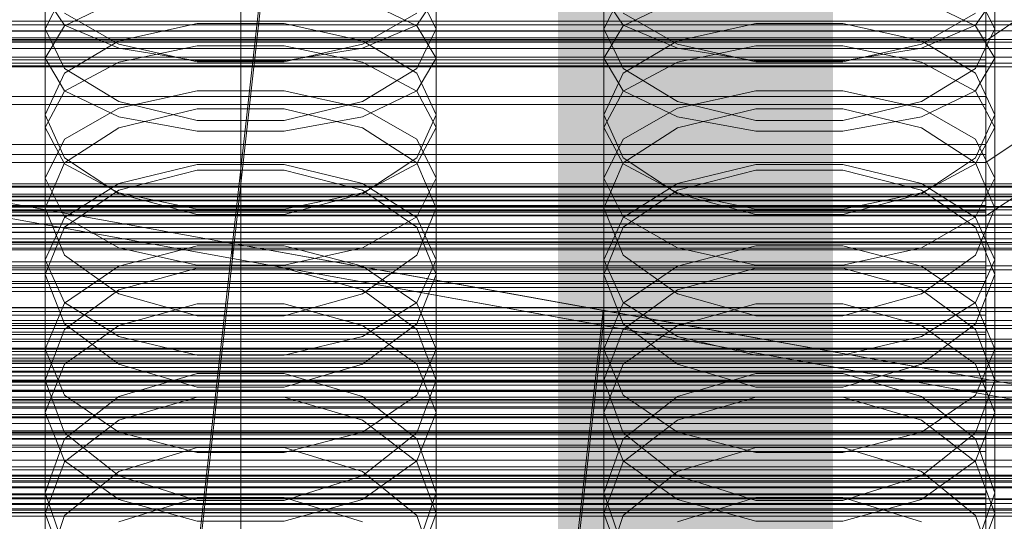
# Model space of a CAD drawing. Header units: millimetres. Extents: x -4395 to 65662, y -65530 to 6847.
# Tile 350 of 656: x 26 to 132, y -33979 to -33925. Entities that reach past the tile are written whole.
import ezdxf

# ---------------------------------------------------------------- set-up
doc = ezdxf.new("R2010")
doc.units = ezdxf.units.MM
for name, color, linetype, lineweight in [('COTAS_O', 1, 'Continuous', 0), ('COTAS_P', 1, 'Continuous', 0), ('frontal_briquetadora', 7, 'Continuous', 0), ('frontal_C01', 7, 'Continuous', 0), ('frontal_C02', 7, 'Continuous', 0), ('frontal_C03', 7, 'Continuous', 0), ('frontal_fines-r33-C07-C02', 7, 'Continuous', 0), ('frontal_secador', 7, 'Continuous', 0)]:
    doc.layers.add(name, color=color, linetype=linetype, lineweight=lineweight)
doc.dimstyles.new('R19_100', dxfattribs={"dimtxt": 250, "dimasz": 150, "dimexe": 150, "dimexo": 80, "dimgap": 100, "dimtad": 1, "dimtih": 1, "dimtoh": 1, "dimdsep": 46, "dimcen": 0.09, "dimadec": 0, "dimazin": 0, "dimtfac": 1, "dimtdec": 4, "dimtofl": 0, "dimtmove": 0, "dimatfit": 3, "dimfxl": 1, "dimtolj": 1, "dimtzin": 0, "dimarcsym": 0})

# ---------------------------------------------------------------- blocks, each defined once
blk = doc.blocks.new('DIM_R33_43')
at = {"layer": 'COTAS_O'}
for p, q in [((-1725, -33700), (-1575, -33655)), ((1725, -33700), (1575, -33655)), ((-1725, -34400), (-1725, -33700)), ((-1725, -33700), (1725, -33700)), ((-1725, -33700), (-1575, -33745)), ((1725, -33700), (1575, -33745)), ((1725, -34400), (1725, -33700))]:
    blk.add_line(p, q, dxfattribs=at)
blk.add_text('3450 O', height=250, dxfattribs=at).set_placement((0, -33600))
blk = doc.blocks.new('DIM_R33_44')
at = {"layer": 'COTAS_P'}
for p, q in [((-150, -32200), (550, -32200)), ((550, -32200), (505, -32350)), ((550, -34800), (550, -32200)), ((550, -32200), (595, -32350)), ((550, -34800), (505, -34650)), ((550, -34800), (595, -34650)), ((-150, -34800), (550, -34800))]:
    blk.add_line(p, q, dxfattribs=at)
blk.add_text('2600 P', height=250, rotation=90, dxfattribs=at).set_placement((450, -33500))
blk = doc.blocks.new('DIM_R33_46')
at = {"layer": 'COTAS_O'}
for p, q in [((-650, -33700), (50, -33700)), ((50, -33700), (5, -33850)), ((50, -34900), (50, -33700)), ((50, -33700), (95, -33850)), ((50, -34900), (5, -34750)), ((50, -34900), (95, -34750)), ((-650, -34900), (50, -34900))]:
    blk.add_line(p, q, dxfattribs=at)
blk.add_text('1200 O', height=250, rotation=90, dxfattribs=at).set_placement((-50, -34300))
blk = doc.blocks.new('DIM_R33_47')
at = {"layer": 'COTAS_O'}
for p, q in [((-650, -34200), (-500, -34155)), ((650, -34200), (500, -34155)), ((-650, -34900), (-650, -34200)), ((-650, -34200), (650, -34200)), ((-650, -34200), (-500, -34245)), ((650, -34200), (500, -34245)), ((650, -34900), (650, -34200))]:
    blk.add_line(p, q, dxfattribs=at)
blk.add_text('1300 O', height=250, dxfattribs=at).set_placement((0, -34100))

msp = doc.modelspace()

# ---------------------------------------------------------------- linework, layer by layer
at = {"layer": 'frontal_briquetadora'}
for p, q in [((29, -33929.238), (29, -33912.608)), ((71, -33929.238), (71, -33912.608)), ((89, -33929.238), (89, -33912.608)), ((131, -33929.238), (131, -33912.608)), ((29, -33936.682), (29, -33920.41)), ((71, -33936.682), (71, -33920.41)), ((89, -33936.682), (89, -33920.41)), ((131, -33936.682), (131, -33920.41)), ((31.08, -33922.018), (29, -33926.087)), ((71, -33926.087), (68.92, -33922.018)), ((91.08, -33922.018), (89, -33926.087)), ((131, -33926.087), (128.92, -33922.018)), ((31.08, -33925.697), (29, -33922.627)), ((31.08, -33925.751), (36.907, -33922.955)), ((63.093, -33922.955), (68.92, -33925.751)), ((71, -33922.627), (68.92, -33925.697)), ((91.08, -33925.697), (89, -33922.627)), ((91.08, -33925.751), (96.907, -33922.955)), ((123.093, -33922.955), (128.92, -33925.751)), ((131, -33922.627), (128.92, -33925.697)), ((36.906, -33927.741), (31.08, -33924.402)), ((68.92, -33924.402), (63.094, -33927.741)), ((96.906, -33927.741), (91.08, -33924.402)), ((128.92, -33924.402), (123.094, -33927.741)), ((29, -33929.238), (31.08, -33925.751)), ((29, -33942.099), (29, -33926.087)), ((29, -33926.087), (31.08, -33930.345)), ((36.907, -33928.158), (31.08, -33925.697)), ((45.326, -33925.528), (36.906, -33927.39)), ((54.674, -33925.528), (45.326, -33925.528)), ((63.094, -33927.39), (54.674, -33925.528)), ((68.92, -33925.697), (63.093, -33928.158)), ((68.92, -33925.751), (71, -33929.238)), ((68.92, -33930.345), (71, -33926.087)), ((71, -33942.099), (71, -33926.087)), ((89, -33929.238), (91.08, -33925.751)), ((89, -33942.099), (89, -33926.087)), ((89, -33926.087), (91.08, -33930.345)), ((96.907, -33928.158), (91.08, -33925.697)), ((105.326, -33925.528), (96.906, -33927.39)), ((114.674, -33925.528), (105.326, -33925.528)), ((123.094, -33927.39), (114.674, -33925.528)), ((128.92, -33925.697), (123.093, -33928.158)), ((128.92, -33925.751), (131, -33929.238)), ((128.92, -33930.345), (131, -33926.087)), ((131, -33942.099), (131, -33926.087)), ((36.906, -33927.39), (31.08, -33930.837)), ((68.92, -33930.837), (63.094, -33927.39)), ((96.906, -33927.39), (91.08, -33930.837)), ((128.92, -33930.837), (123.094, -33927.39)), ((45.326, -33929.647), (36.906, -33927.741)), ((45.327, -33927.928), (36.907, -33929.662)), ((45.327, -33929.524), (36.907, -33928.158)), ((54.673, -33927.928), (45.327, -33927.928)), ((63.093, -33929.662), (54.673, -33927.928)), ((63.093, -33928.158), (54.673, -33929.524)), ((63.094, -33927.741), (54.674, -33929.647)), ((105.326, -33929.647), (96.906, -33927.741)), ((105.327, -33927.928), (96.907, -33929.662)), ((105.327, -33929.524), (96.907, -33928.158)), ((114.673, -33927.928), (105.327, -33927.928)), ((123.093, -33929.662), (114.673, -33927.928)), ((123.093, -33928.158), (114.673, -33929.524)), ((123.094, -33927.741), (114.674, -33929.647)), ((29, -33929.238), (31.08, -33932.725)), ((54.673, -33929.524), (45.327, -33929.524)), ((68.92, -33932.725), (71, -33929.238)), ((89, -33929.238), (91.08, -33932.725)), ((114.673, -33929.524), (105.327, -33929.524)), ((128.92, -33932.725), (131, -33929.238)), ((36.907, -33929.662), (31.08, -33932.786)), ((31.08, -33930.345), (36.906, -33933.895)), ((54.674, -33929.647), (45.326, -33929.647)), ((68.92, -33932.786), (63.093, -33929.662)), ((63.094, -33933.895), (68.92, -33930.345)), ((96.907, -33929.662), (91.08, -33932.786)), ((91.08, -33930.345), (96.906, -33933.895)), ((114.674, -33929.647), (105.326, -33929.647)), ((128.92, -33932.786), (123.093, -33929.662)), ((123.094, -33933.895), (128.92, -33930.345)), ((31.08, -33930.837), (29, -33935.302)), ((71, -33935.302), (68.92, -33930.837)), ((91.08, -33930.837), (89, -33935.302)), ((131, -33935.302), (128.92, -33930.837)), ((31.08, -33932.786), (29, -33936.682)), ((31.08, -33932.725), (36.907, -33935.521)), ((36.907, -33934.597), (45.327, -33932.744)), ((45.327, -33932.744), (54.673, -33932.744)), ((54.673, -33932.744), (63.093, -33934.597)), ((63.093, -33935.521), (68.92, -33932.725)), ((71, -33936.682), (68.92, -33932.786)), ((91.08, -33932.786), (89, -33936.682)), ((91.08, -33932.725), (96.907, -33935.521)), ((96.907, -33934.597), (105.327, -33932.744)), ((105.327, -33932.744), (114.673, -33932.744)), ((114.673, -33932.744), (123.093, -33934.597)), ((123.093, -33935.521), (128.92, -33932.725)), ((131, -33936.682), (128.92, -33932.786)), ((31.08, -33937.935), (36.907, -33934.597)), ((36.906, -33933.895), (45.326, -33935.917)), ((36.906, -33936.726), (45.326, -33934.689)), ((45.326, -33934.689), (54.674, -33934.689)), ((54.674, -33935.917), (63.094, -33933.895)), ((54.674, -33934.689), (63.094, -33936.726)), ((63.093, -33934.597), (68.92, -33937.935)), ((91.08, -33937.935), (96.907, -33934.597)), ((96.906, -33933.895), (105.326, -33935.917)), ((96.906, -33936.726), (105.326, -33934.689)), ((105.326, -33934.689), (114.674, -33934.689)), ((114.674, -33935.917), (123.094, -33933.895)), ((114.674, -33934.689), (123.094, -33936.726)), ((123.093, -33934.597), (128.92, -33937.935)), ((31.08, -33939.949), (29, -33935.302)), ((29, -33950.89), (29, -33935.302)), ((36.907, -33935.521), (45.327, -33937.073)), ((54.673, -33937.073), (63.093, -33935.521)), ((71, -33935.302), (68.92, -33939.949)), ((71, -33950.89), (71, -33935.302)), ((91.08, -33939.949), (89, -33935.302)), ((89, -33950.89), (89, -33935.302)), ((96.907, -33935.521), (105.327, -33937.073)), ((114.673, -33937.073), (123.093, -33935.521)), ((131, -33935.302), (128.92, -33939.949)), ((131, -33950.89), (131, -33935.302)), ((29, -33936.682), (31.08, -33940.578)), ((31.08, -33940.485), (36.906, -33936.726)), ((45.326, -33935.917), (54.674, -33935.917)), ((63.094, -33936.726), (68.92, -33940.485)), ((68.92, -33940.578), (71, -33936.682)), ((89, -33936.682), (91.08, -33940.578)), ((91.08, -33940.485), (96.906, -33936.726)), ((105.326, -33935.917), (114.674, -33935.917)), ((123.094, -33936.726), (128.92, -33940.485)), ((128.92, -33940.578), (131, -33936.682)), ((29, -33942.099), (31.08, -33937.935)), ((45.327, -33937.073), (54.673, -33937.073)), ((68.92, -33937.935), (71, -33942.099)), ((89, -33942.099), (91.08, -33937.935)), ((105.327, -33937.073), (114.673, -33937.073)), ((128.92, -33937.935), (131, -33942.099)), ((36.906, -33943.808), (31.08, -33939.949)), ((68.92, -33939.949), (63.094, -33943.808)), ((96.906, -33943.808), (91.08, -33939.949)), ((128.92, -33939.949), (123.094, -33943.808)), ((29, -33945.334), (31.08, -33940.485)), ((31.08, -33940.578), (36.907, -33943.702)), ((36.907, -33942.681), (45.327, -33940.653)), ((45.327, -33940.653), (54.673, -33940.653)), ((54.673, -33940.653), (63.093, -33942.681)), ((63.093, -33943.702), (68.92, -33940.578)), ((68.92, -33940.485), (71, -33945.334)), ((89, -33945.334), (91.08, -33940.485)), ((91.08, -33940.578), (96.907, -33943.702)), ((96.907, -33942.681), (105.327, -33940.653)), ((105.327, -33940.653), (114.673, -33940.653)), ((114.673, -33940.653), (123.093, -33942.681)), ((123.093, -33943.702), (128.92, -33940.578)), ((128.92, -33940.485), (131, -33945.334)), ((31.08, -33946.262), (29, -33942.099)), ((45.326, -33941.254), (36.906, -33943.404)), ((54.674, -33941.254), (45.326, -33941.254)), ((63.094, -33943.404), (54.674, -33941.254)), ((71, -33942.099), (68.92, -33946.262)), ((91.08, -33946.262), (89, -33942.099)), ((105.326, -33941.254), (96.906, -33943.404)), ((114.674, -33941.254), (105.326, -33941.254)), ((123.094, -33943.404), (114.674, -33941.254)), ((131, -33942.099), (128.92, -33946.262)), ((31.08, -33946.334), (36.907, -33942.681)), ((63.093, -33942.681), (68.92, -33946.334)), ((91.08, -33946.334), (96.907, -33942.681)), ((123.093, -33942.681), (128.92, -33946.334)), ((36.906, -33943.404), (31.08, -33947.367)), ((45.326, -33946.001), (36.906, -33943.808)), ((36.907, -33943.702), (45.327, -33945.436)), ((54.673, -33945.436), (63.093, -33943.702)), ((63.094, -33943.808), (54.674, -33946.001)), ((68.92, -33947.366), (63.094, -33943.404)), ((96.906, -33943.404), (91.08, -33947.367)), ((105.326, -33946.001), (96.906, -33943.808)), ((96.907, -33943.702), (105.327, -33945.436)), ((114.673, -33945.436), (123.093, -33943.702)), ((123.094, -33943.808), (114.674, -33946.001)), ((128.92, -33947.366), (123.094, -33943.404)), ((31.08, -33950.361), (29, -33945.334)), ((29, -33960.462), (29, -33945.334)), ((71, -33945.334), (68.92, -33950.361)), ((71, -33960.462), (71, -33945.334)), ((91.08, -33950.361), (89, -33945.334)), ((89, -33960.462), (89, -33945.334)), ((131, -33945.334), (128.92, -33950.361)), ((131, -33960.462), (131, -33945.334)), ((29, -33950.89), (31.08, -33946.334)), ((36.907, -33949.6), (31.08, -33946.262)), ((54.674, -33946.001), (45.326, -33946.001)), ((45.327, -33945.436), (54.673, -33945.436)), ((68.92, -33946.262), (63.093, -33949.6)), ((68.92, -33946.334), (71, -33950.89)), ((89, -33950.89), (91.08, -33946.334)), ((96.907, -33949.6), (91.08, -33946.262)), ((114.674, -33946.001), (105.326, -33946.001)), ((105.327, -33945.436), (114.673, -33945.436)), ((128.92, -33946.262), (123.093, -33949.6)), ((128.92, -33946.334), (131, -33950.89)), ((31.08, -33947.367), (29, -33952.465)), ((71, -33952.465), (68.92, -33947.366)), ((91.08, -33947.367), (89, -33952.465)), ((131, -33952.465), (128.92, -33947.366)), ((45.327, -33949.368), (36.907, -33951.565)), ((45.327, -33951.453), (36.907, -33949.6)), ((54.673, -33949.368), (45.327, -33949.368)), ((63.093, -33951.565), (54.673, -33949.368)), ((63.093, -33949.6), (54.673, -33951.453)), ((105.327, -33949.368), (96.907, -33951.565)), ((105.327, -33951.453), (96.907, -33949.6)), ((114.673, -33949.368), (105.327, -33949.368)), ((123.093, -33951.565), (114.673, -33949.368)), ((123.093, -33949.6), (114.673, -33951.453)), ((36.906, -33954.52), (31.08, -33950.361)), ((68.92, -33950.361), (63.094, -33954.52)), ((96.906, -33954.52), (91.08, -33950.361)), ((128.92, -33950.361), (123.094, -33954.52)), ((29, -33950.89), (31.08, -33955.446)), ((36.907, -33951.565), (31.08, -33955.525)), ((54.673, -33951.453), (45.327, -33951.453)), ((68.92, -33955.525), (63.093, -33951.565)), ((68.92, -33955.446), (71, -33950.89)), ((89, -33950.89), (91.08, -33955.446)), ((96.907, -33951.565), (91.08, -33955.525)), ((114.673, -33951.453), (105.327, -33951.453)), ((128.92, -33955.525), (123.093, -33951.565)), ((128.92, -33955.446), (131, -33950.89)), ((29, -33967.266), (29, -33952.465)), ((29, -33952.465), (31.08, -33957.738)), ((45.326, -33951.768), (36.906, -33954.085)), ((36.906, -33954.085), (45.326, -33951.768)), ((54.674, -33951.768), (45.326, -33951.768)), ((63.094, -33954.085), (54.674, -33951.768)), ((54.674, -33951.768), (63.094, -33954.085)), ((68.92, -33957.738), (71, -33952.465)), ((71, -33967.266), (71, -33952.465)), ((89, -33967.266), (89, -33952.465)), ((89, -33952.465), (91.08, -33957.738)), ((105.326, -33951.768), (96.906, -33954.085)), ((96.906, -33954.085), (105.326, -33951.768)), ((114.674, -33951.768), (105.326, -33951.768)), ((123.094, -33954.085), (114.674, -33951.768)), ((114.674, -33951.768), (123.094, -33954.085)), ((128.92, -33957.738), (131, -33952.465)), ((131, -33967.266), (131, -33952.465)), ((36.906, -33954.085), (31.08, -33958.344)), ((31.08, -33958.344), (36.906, -33954.085)), ((45.326, -33956.878), (36.906, -33954.52)), ((63.094, -33954.52), (54.674, -33956.878)), ((68.92, -33958.344), (63.094, -33954.085)), ((63.094, -33954.085), (68.92, -33958.344)), ((96.906, -33954.085), (91.08, -33958.344)), ((91.08, -33958.344), (96.906, -33954.085)), ((105.326, -33956.878), (96.906, -33954.52)), ((123.094, -33954.52), (114.674, -33956.878)), ((128.92, -33958.344), (123.094, -33954.085)), ((123.094, -33954.085), (128.92, -33958.344)), ((31.08, -33955.525), (29, -33960.462)), ((31.08, -33955.446), (36.907, -33959.099)), ((36.907, -33957.922), (45.327, -33955.615)), ((45.327, -33955.615), (54.673, -33955.615)), ((54.673, -33955.615), (63.093, -33957.922)), ((63.093, -33959.099), (68.92, -33955.446)), ((71, -33960.462), (68.92, -33955.525)), ((91.08, -33955.525), (89, -33960.462)), ((91.08, -33955.446), (96.907, -33959.099)), ((96.907, -33957.922), (105.327, -33955.615)), ((105.327, -33955.615), (114.673, -33955.615)), ((114.673, -33955.615), (123.093, -33957.922)), ((123.093, -33959.099), (128.92, -33955.446)), ((131, -33960.462), (128.92, -33955.525)), ((54.674, -33956.878), (45.326, -33956.878)), ((114.674, -33956.878), (105.326, -33956.878)), ((31.08, -33957.738), (36.906, -33962.092)), ((31.08, -33962.081), (36.907, -33957.922)), ((63.093, -33957.922), (68.92, -33962.081)), ((63.094, -33962.092), (68.92, -33957.738)), ((91.08, -33957.738), (96.906, -33962.092)), ((91.08, -33962.081), (96.907, -33957.922)), ((123.093, -33957.922), (128.92, -33962.081)), ((123.094, -33962.092), (128.92, -33957.738)), ((31.08, -33958.344), (29, -33963.807)), ((36.907, -33959.099), (45.327, -33961.127)), ((54.673, -33961.127), (63.093, -33959.099)), ((71, -33963.807), (68.92, -33958.344)), ((91.08, -33958.344), (89, -33963.807)), ((96.907, -33959.099), (105.327, -33961.127)), ((114.673, -33961.127), (123.093, -33959.099)), ((131, -33963.807), (128.92, -33958.344)), ((29, -33960.462), (31.08, -33965.4)), ((45.327, -33961.127), (54.673, -33961.127)), ((68.92, -33965.4), (71, -33960.462)), ((89, -33960.462), (91.08, -33965.4)), ((105.327, -33961.127), (114.673, -33961.127)), ((128.92, -33965.4), (131, -33960.462)), ((29, -33967.266), (31.08, -33962.081)), ((36.906, -33962.092), (45.326, -33964.556)), ((54.674, -33964.556), (63.094, -33962.092)), ((68.92, -33962.081), (71, -33967.266)), ((89, -33967.266), (91.08, -33962.081)), ((96.906, -33962.092), (105.326, -33964.556)), ((114.674, -33964.556), (123.094, -33962.092)), ((128.92, -33962.081), (131, -33967.266)), ((36.906, -33965.539), (45.326, -33963.061)), ((45.326, -33963.061), (54.674, -33963.061)), ((54.674, -33963.061), (63.094, -33965.539)), ((96.906, -33965.539), (105.326, -33963.061)), ((105.326, -33963.061), (114.674, -33963.061)), ((114.674, -33963.061), (123.094, -33965.539)), ((31.08, -33969.438), (29, -33963.807)), ((29, -33978.088), (29, -33963.807)), ((71, -33963.807), (68.92, -33969.438)), ((71, -33978.088), (71, -33963.807)), ((91.08, -33969.438), (89, -33963.807)), ((89, -33978.088), (89, -33963.807)), ((131, -33963.807), (128.92, -33969.438)), ((131, -33978.088), (131, -33963.807)), ((31.08, -33965.4), (36.907, -33969.359)), ((45.326, -33964.556), (54.674, -33964.556)), ((63.093, -33969.359), (68.92, -33965.4)), ((91.08, -33965.4), (96.907, -33969.359)), ((105.326, -33964.556), (114.674, -33964.556)), ((123.093, -33969.359), (128.92, -33965.4)), ((31.08, -33970.084), (36.906, -33965.539)), ((36.907, -33968.093), (45.327, -33965.624)), ((45.327, -33965.624), (54.673, -33965.624)), ((54.673, -33965.624), (63.093, -33968.093)), ((63.094, -33965.539), (68.92, -33970.084)), ((91.08, -33970.084), (96.906, -33965.539)), ((96.907, -33968.093), (105.327, -33965.624)), ((105.327, -33965.624), (114.673, -33965.624)), ((114.673, -33965.624), (123.093, -33968.093)), ((123.094, -33965.539), (128.92, -33970.084)), ((31.08, -33972.452), (29, -33967.266)), ((71, -33967.266), (68.92, -33972.452)), ((91.08, -33972.452), (89, -33967.266)), ((131, -33967.266), (128.92, -33972.452)), ((31.08, -33972.541), (36.907, -33968.093)), ((63.093, -33968.093), (68.92, -33972.541)), ((91.08, -33972.541), (96.907, -33968.093)), ((123.093, -33968.093), (128.92, -33972.541)), ((36.906, -33974.075), (31.08, -33969.438)), ((36.907, -33969.359), (45.327, -33971.557)), ((54.673, -33971.557), (63.093, -33969.359)), ((68.92, -33969.438), (63.094, -33974.075)), ((96.906, -33974.075), (91.08, -33969.438)), ((96.907, -33969.359), (105.327, -33971.557)), ((114.673, -33971.557), (123.093, -33969.359)), ((128.92, -33969.438), (123.094, -33974.075)), ((29, -33975.899), (31.08, -33970.084)), ((68.92, -33970.084), (71, -33975.899)), ((89, -33975.899), (91.08, -33970.084)), ((128.92, -33970.084), (131, -33975.899)), ((45.326, -33971.009), (36.906, -33973.591)), ((54.674, -33971.009), (45.326, -33971.009)), ((45.327, -33971.557), (54.673, -33971.557)), ((63.094, -33973.591), (54.674, -33971.009)), ((105.326, -33971.009), (96.906, -33973.591)), ((114.674, -33971.009), (105.326, -33971.009)), ((105.327, -33971.557), (114.673, -33971.557)), ((123.094, -33973.591), (114.674, -33971.009)), ((29, -33978.088), (31.08, -33972.541)), ((36.907, -33976.61), (31.08, -33972.452)), ((68.92, -33972.452), (63.093, -33976.61)), ((68.92, -33972.541), (71, -33978.088)), ((89, -33978.088), (91.08, -33972.541)), ((96.907, -33976.61), (91.08, -33972.452)), ((128.92, -33972.452), (123.093, -33976.61)), ((128.92, -33972.541), (131, -33978.088)), ((36.906, -33973.591), (31.08, -33978.321)), ((68.92, -33978.321), (63.094, -33973.591)), ((96.906, -33973.591), (91.08, -33978.321)), ((128.92, -33978.321), (123.094, -33973.591)), ((45.326, -33976.695), (36.906, -33974.075)), ((63.094, -33974.075), (54.674, -33976.695)), ((105.326, -33976.695), (96.906, -33974.075)), ((123.094, -33974.075), (114.674, -33976.695)), ((31.08, -33981.875), (29, -33975.899)), ((29, -33989.624), (29, -33975.899)), ((71, -33975.899), (68.92, -33981.875)), ((71, -33989.624), (71, -33975.899)), ((91.08, -33981.875), (89, -33975.899)), ((89, -33989.624), (89, -33975.899)), ((131, -33975.899), (128.92, -33981.875)), ((131, -33989.624), (131, -33975.899)), ((45.327, -33976.379), (36.907, -33979.002)), ((45.327, -33978.918), (36.907, -33976.61)), ((54.674, -33976.695), (45.326, -33976.695)), ((54.673, -33976.379), (45.327, -33976.379)), ((63.093, -33979.002), (54.673, -33976.379)), ((63.093, -33976.61), (54.673, -33978.918)), ((105.327, -33976.379), (96.907, -33979.002)), ((105.327, -33978.918), (96.907, -33976.61)), ((114.674, -33976.695), (105.326, -33976.695)), ((114.673, -33976.379), (105.327, -33976.379)), ((123.093, -33979.002), (114.673, -33976.379)), ((123.093, -33976.61), (114.673, -33978.918)), ((29, -33978.088), (31.08, -33983.634)), ((68.92, -33983.634), (71, -33978.088)), ((89, -33978.088), (91.08, -33983.634)), ((128.92, -33983.634), (131, -33978.088)), ((31.08, -33978.321), (29, -33984.362)), ((54.673, -33978.918), (45.327, -33978.918)), ((71, -33984.362), (68.92, -33978.321)), ((91.08, -33978.321), (89, -33984.362)), ((114.673, -33978.918), (105.327, -33978.918)), ((131, -33984.362), (128.92, -33978.321))]:
    msp.add_line(p, q, dxfattribs=at)
at = {"layer": 'frontal_C01'}
for p, q in [((130, -33652.357), (130, -33927.361)), ((130, -33927.361), (228.298, -33861.298)), ((130, -34196.607), (130, -33921.603)), ((-130, -33926.336), (130, -33926.336)), ((130, -33927.041), (130, -33926.336)), ((130, -33926.336), (130, -33927.362)), ((-130, -33927.041), (130, -33927.041)), ((-130, -33927.362), (130, -33927.362)), ((0, -33927.361), (130, -33927.361)), ((130, -33929.429), (130, -33927.041)), ((130, -33927.361), (130, -34202.366)), ((130, -33927.362), (130, -33930.047)), ((450, -33927.505), (-450, -33927.505)), ((-130, -33929.429), (130, -33929.429)), ((130, -33933.336), (130, -33929.429)), ((-130, -33930.047), (130, -33930.047)), ((130, -33930.047), (130, -33934.211)), ((-130, -33933.336), (130, -33933.336)), ((130, -33938.497), (130, -33933.336)), ((-130, -33934.211), (130, -33934.211)), ((130, -33934.211), (130, -33939.568)), ((-130, -33938.497), (130, -33938.497)), ((130, -33944.56), (130, -33938.497)), ((-130, -33939.568), (130, -33939.568)), ((130, -33939.568), (130, -33945.754)), ((-148, -33942.731), (148, -33942.731)), ((-148, -33942.981), (148, -33942.981)), ((-148, -33943.095), (148, -33943.095)), ((-148, -33943.827), (148, -33943.827)), ((-148, -33944.046), (148, -33944.046)), ((-148, -33945.212), (148, -33945.212)), ((130, -33944.56), (-130, -33944.56)), ((130, -33951.11), (130, -33944.56)), ((-148, -33945.522), (148, -33945.522)), ((-130, -33945.754), (130, -33945.754)), ((130, -33945.754), (130, -33952.347)), ((-148, -33947.04), (148, -33947.04)), ((-148, -33947.42), (148, -33947.42)), ((148, -33949.188), (-148, -33949.188)), ((-148, -33949.612), (148, -33949.612)), ((450, -33949.792), (-450, -33949.792)), ((-148, -33951.51), (148, -33951.51)), ((-130, -33951.11), (130, -33951.11)), ((130, -33957.704), (130, -33951.11)), ((-148, -33951.948), (148, -33951.948)), ((-130, -33952.347), (130, -33952.347)), ((130, -33952.347), (130, -33958.898)), ((-148, -33953.846), (148, -33953.846)), ((-148, -33954.269), (148, -33954.269)), ((-148, -33956.038), (148, -33956.038)), ((-148, -33956.417), (148, -33956.417)), ((-148, -33957.936), (148, -33957.936)), ((-130, -33957.704), (130, -33957.704)), ((130, -33963.89), (130, -33957.704)), ((-148, -33958.246), (148, -33958.246)), ((-130, -33958.898), (130, -33958.898)), ((130, -33958.898), (130, -33964.96)), ((-148, -33959.411), (148, -33959.411)), ((-148, -33959.63), (148, -33959.63)), ((-450, -33961.082), (450, -33961.082)), ((-148, -33960.363), (148, -33960.363)), ((-148, -33960.476), (148, -33960.476)), ((-148, -33960.726), (148, -33960.726)), ((-130, -33963.89), (130, -33963.89)), ((130, -33969.247), (130, -33963.89)), ((-130, -33964.96), (130, -33964.96)), ((130, -33964.96), (130, -33970.121)), ((-130, -33969.247), (130, -33969.247)), ((130, -33973.41), (130, -33969.247)), ((-130, -33970.121), (130, -33970.121)), ((130, -33970.121), (130, -33974.028)), ((131, -33976.616), (131, -33970.971)), ((131, -33970.971), (149, -33970.971)), ((131, -34016.636), (131, -33970.971)), ((-130, -33973.41), (130, -33973.41)), ((130, -33976.096), (130, -33973.41)), ((-130, -33974.028), (130, -33974.028)), ((130, -33974.028), (130, -33976.416)), ((-130, -33976.096), (130, -33976.096)), ((-130, -33976.416), (130, -33976.416)), ((130, -33977.121), (130, -33976.096)), ((130, -33976.416), (130, -33977.121)), ((149, -33976.616), (131, -33976.616)), ((131, -34022.281), (131, -33976.616)), ((-130, -33977.121), (130, -33977.121))]:
    msp.add_line(p, q, dxfattribs=at)
at = {"layer": 'frontal_C02'}
for p, q in [((130, -33940.443), (130, -33649.948)), ((130, -33655.678), (130, -33946.173)), ((228.298, -33874.707), (130, -33940.443)), ((130, -33946.173), (228.298, -33880.437)), ((130, -33940.443), (0, -33940.443)), ((130, -34230.937), (130, -33940.443)), ((-130, -33945.04), (130, -33945.04)), ((130, -33945.636), (130, -33945.04)), ((130, -33945.04), (130, -33946.173)), ((-130, -33945.636), (130, -33945.636)), ((-130, -33946.173), (130, -33946.173)), ((0, -33946.173), (130, -33946.173)), ((130, -33947.921), (130, -33945.636)), ((130, -33946.173), (130, -34236.667)), ((130, -33946.173), (130, -33948.958)), ((-130, -33947.921), (130, -33947.921)), ((130, -33951.739), (130, -33947.921)), ((-130, -33948.958), (130, -33948.958)), ((130, -33948.958), (130, -33953.206)), ((-130, -33951.739), (130, -33951.739)), ((130, -33956.831), (130, -33951.739)), ((-550, -33953.402), (550, -33953.402)), ((-130, -33953.206), (130, -33953.206)), ((130, -33953.206), (130, -33958.627)), ((-130, -33956.831), (130, -33956.831)), ((130, -33962.848), (130, -33956.831)), ((550, -33957.402), (-550, -33957.402)), ((-130, -33958.627), (130, -33958.627)), ((130, -33958.627), (130, -33964.852)), ((-148, -33961.426), (148, -33961.426)), ((-148, -33961.637), (148, -33961.637)), ((-148, -33961.828), (148, -33961.828)), ((-148, -33962.447), (148, -33962.447)), ((-148, -33962.815), (148, -33962.815)), ((130, -33962.848), (-130, -33962.848)), ((130, -33969.381), (130, -33962.848)), ((-148, -33963.8), (148, -33963.8)), ((-148, -33964.32), (148, -33964.32)), ((-130, -33964.852), (130, -33964.852)), ((130, -33964.852), (130, -33971.456)), ((-148, -33965.604), (148, -33965.604)), ((-148, -33966.241), (148, -33966.241)), ((148, -33967.736), (-148, -33967.736)), ((-148, -33968.446), (148, -33968.446)), ((-130, -33969.381), (130, -33969.381)), ((130, -33975.985), (130, -33969.381)), ((-148, -33970.051), (148, -33970.051)), ((-148, -33970.786), (148, -33970.786)), ((-130, -33971.456), (130, -33971.456)), ((130, -33971.456), (130, -33977.989)), ((-148, -33972.391), (148, -33972.391)), ((-148, -33973.101), (148, -33973.101)), ((-148, -33974.596), (148, -33974.596)), ((-148, -33975.233), (148, -33975.233)), ((-130, -33975.985), (130, -33975.985)), ((130, -33982.21), (130, -33975.985)), ((-148, -33976.517), (148, -33976.517)), ((-148, -33977.037), (148, -33977.037)), ((-148, -33978.022), (148, -33978.022)), ((-130, -33977.989), (130, -33977.989)), ((130, -33977.989), (130, -33984.006)), ((-148, -33978.39), (148, -33978.39))]:
    msp.add_line(p, q, dxfattribs=at)
at = {"layer": 'frontal_C03'}
for p, q in [((1270, -33925.262), (-1230, -33925.262)), ((1270, -33925.648), (-1230, -33925.648)), ((1270, -33926.314), (-1230, -33926.314)), ((-1230, -33927.246), (1270, -33927.246)), ((1270, -33928.188), (-1230, -33928.188)), ((1270, -33929.12), (-1230, -33929.12)), ((1270, -33929.786), (-1230, -33929.786)), ((1270, -33930.172), (-1230, -33930.172)), ((1270, -33944.103), (-1230, -33944.103)), ((1270, -33944.489), (-1230, -33944.489)), ((1270, -33945.155), (-1230, -33945.155)), ((-1230, -33946.087), (1270, -33946.087)), ((1270, -33947.029), (-1230, -33947.029)), ((1270, -33947.961), (-1230, -33947.961)), ((1270, -33948.627), (-1230, -33948.627)), ((1270, -33949.013), (-1230, -33949.013)), ((1270, -33962.944), (-1230, -33962.944)), ((1270, -33963.33), (-1230, -33963.33)), ((1270, -33963.996), (-1230, -33963.996)), ((-1230, -33964.928), (1270, -33964.928)), ((1270, -33965.87), (-1230, -33965.87)), ((1270, -33966.802), (-1230, -33966.802)), ((1270, -33967.468), (-1230, -33967.468)), ((1270, -33967.854), (-1230, -33967.854)), ((1270, -33969.407), (-1230, -33969.407)), ((1270, -33969.492), (-1230, -33969.492)), ((1270, -33974.107), (-1230, -33974.107)), ((1270, -33974.349), (-1230, -33974.349)), ((1270, -33975.291), (-1230, -33975.291)), ((1270, -33975.358), (-1230, -33975.358))]:
    msp.add_line(p, q, dxfattribs=at)
at = {"layer": 'frontal_fines-r33-C07-C02'}
for p, q in [((49.106, -33949.123), (62.4, -33830.688)), ((62.4, -33832.305), (49.106, -33950.741)), ((-205.047, -33903.305), (49.106, -33949.123)), ((49.106, -33950.741), (-205.047, -33904.922)), ((44.264, -33992.264), (49.106, -33949.123)), ((49.106, -33950.741), (49.106, -33949.123)), ((49.106, -33949.123), (167.647, -33970.494)), ((88.911, -33956.299), (49.106, -33949.123)), ((49.106, -33950.741), (44.264, -33993.882)), ((167.647, -33972.112), (49.106, -33950.741)), ((49.106, -33950.741), (88.911, -33957.917)), ((88.911, -33956.299), (84.874, -33992.264)), ((167.647, -33970.494), (88.911, -33956.299)), ((88.911, -33957.917), (88.911, -33956.299)), ((84.874, -33993.882), (88.911, -33957.917)), ((88.911, -33957.917), (167.647, -33972.112))]:
    msp.add_line(p, q, dxfattribs=at)
at = {"layer": 'frontal_secador'}
for p, q in [((-1250, -33956), (1250, -33956)), ((-1250, -33962), (1250, -33962)), ((-1250, -33965), (1250, -33965)), ((1250, -33966), (-1250, -33966)), ((-1250, -33966.659), (1250, -33966.659)), ((1250, -33969.659), (-1250, -33969.659)), ((-1250, -33971), (1250, -33971)), ((1250, -33974), (-1250, -33974)), ((-1250, -33974.728), (1250, -33974.728)), ((-1250, -33977.588), (1250, -33977.588)), ((1250, -33977.611), (-1250, -33977.611)), ((1250, -33977.728), (-1250, -33977.728))]:
    msp.add_line(p, q, dxfattribs=at)

# ---------------------------------------------------------------- dimensions: what is measured, and where the dimension line sits
at = {"layer": 'COTAS_O'}
for p1, p2, distance, picture, middle in [((-650, -34900), (-650, -33700), -700, 'DIM_R33_46', (50, -34300)), ((-1725, -34400), (1725, -34400), 700, 'DIM_R33_43', (0, -33700)), ((-650, -34900), (650, -34900), 700, 'DIM_R33_47', (0, -34200))]:
    dim = msp.add_aligned_dim(p1=p1, p2=p2, distance=distance, text='<> O', dimstyle='R19_100', dxfattribs=at)
    dim.commit()
    dim.dimension.update_dxf_attribs({"geometry": picture, "text_midpoint": middle})
at = {"layer": 'COTAS_P'}
dim = msp.add_aligned_dim(p1=(-150, -34800), p2=(-150, -32200), distance=-700, text='<> P', dimstyle='R19_100', dxfattribs=at)
dim.commit()
dim.dimension.update_dxf_attribs({"geometry": 'DIM_R33_44', "text_midpoint": (550, -33500)})

doc.saveas('drawing.dxf')
